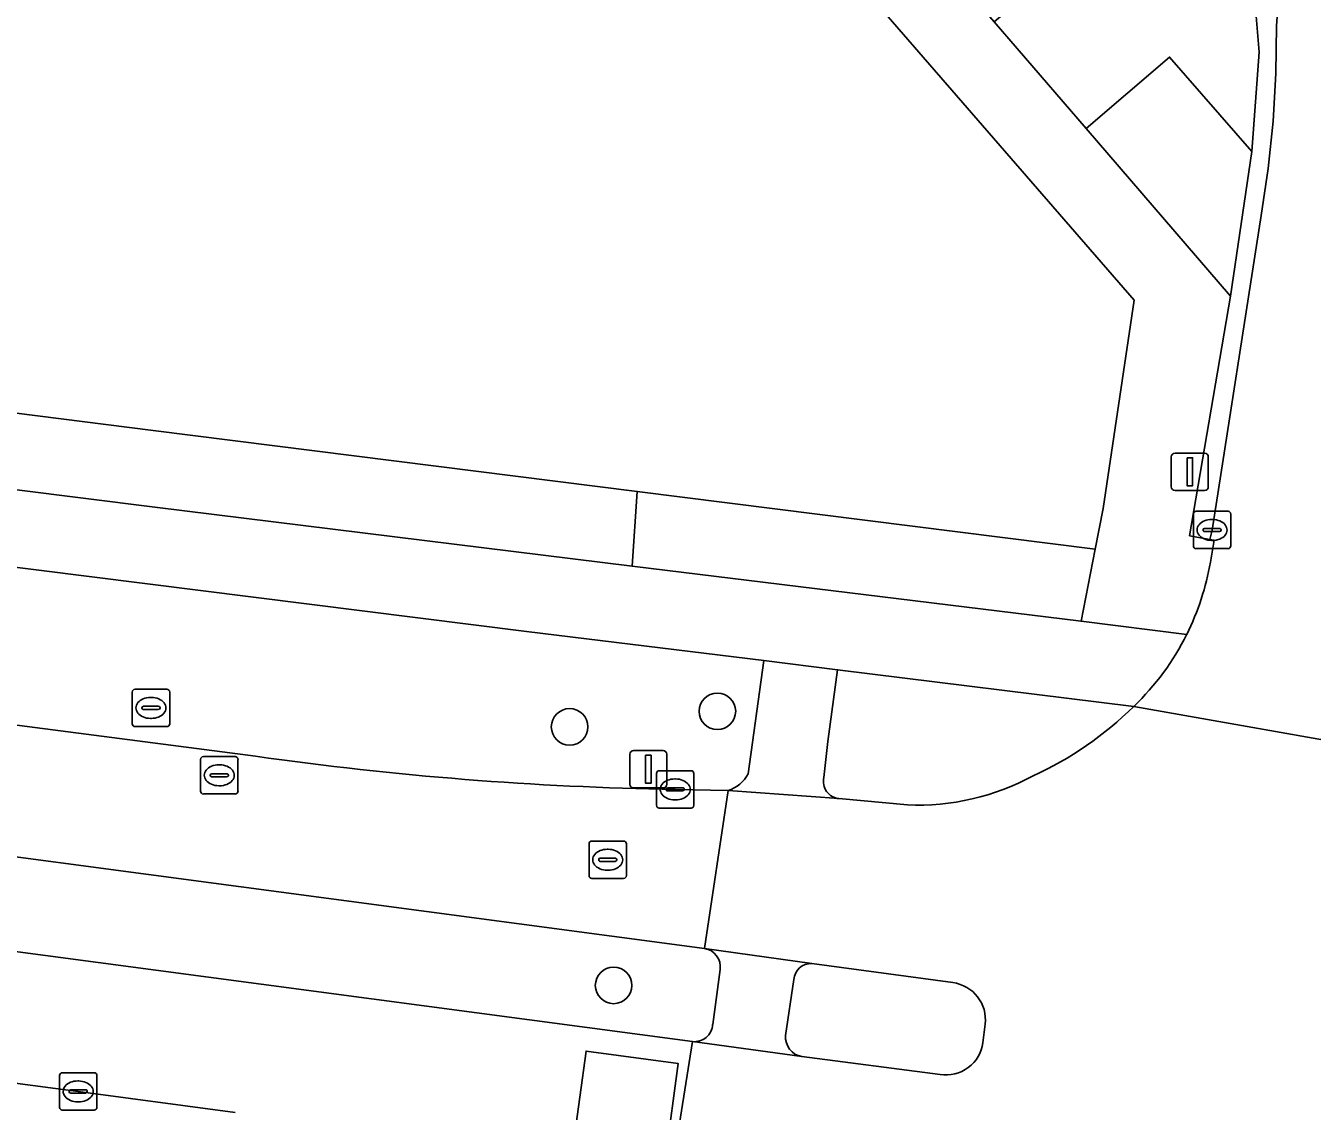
# Model space of a CAD drawing. Extents: x 155887 to 156869, y 383880 to 384678.
# Drawn here: x 156337.97 to 156372.39, y 383952.9 to 383981.95 of the extents above; entities that cross this region are included whole.
import ezdxf

# ---------------------------------------------------------------- set-up
doc = ezdxf.new("R2010")
doc.units = 0
for name, color, linetype in [('IMGEO_Berm_groen', 7, 'Continuous'), ('IMGEO_Boom', 7, 'Continuous'), ('IMGEO_Erf', 7, 'Continuous'), ('IMGEO_Groenvoorziening', 7, 'Continuous'), ('IMGEO_Kolk', 7, 'Continuous'), ('IMGEO_Lichtmast', 7, 'Continuous'), ('IMGEO_Rijbaan_lokaal_gesloten', 7, 'Continuous'), ('IMGEO_Rijbaan_lokaal_open', 7, 'Continuous'), ('IMGEO_Rioolput', 7, 'Continuous'), ('IMGEO_Verkeerseiland_groen', 7, 'Continuous'), ('IMGEO_Verkeerseiland_open', 7, 'Continuous'), ('IMGEO_Voetpad_open', 7, 'Continuous')]:
    doc.layers.add(name, color=color, linetype=linetype)

msp = doc.modelspace()

# ---------------------------------------------------------------- linework, layer by layer
at = {"layer": 'IMGEO_Berm_groen'}
msp.add_lwpolyline([(156370.774, 383978.58), (156368.575, 383981.106), (156366.34, 383979.195), (156370.21, 383974.71)], close=True, dxfattribs=at)
for points in [[(156227.594, 383977.866), (156227.719, 383977.85), (156238.632, 383976.41), (156335.942, 383963.466), (156344.123, 383962.401)], [(156356.133, 383957.261), (156217.818, 383975.667)], [(156217.278, 383973.317), (156217.332, 383973.269), (156217.42, 383973.215), (156217.591, 383973.143), (156355.813, 383954.767)], [(156357.305, 383961.932), (156357.724, 383964.959), (156351.373, 383965.739), (156294.493, 383972.889)], [(156343.573, 383952.873), (156339.376, 383953.436), (156318.075, 383956.25), (156295.746, 383959.197), (156274.463, 383962.028)], [(156355.349, 383961.514), (156356.764, 383961.483)], [(156356.352, 383955.221), (156356.552, 383956.694)]]:
    msp.add_lwpolyline(points, dxfattribs=at)
for centre, radius, start, end in [((156356.861, 384052.136), 90.635, 261.9206, 269.04395), ((156356.452, 383962.41), 0.978, 288.6239, 330.7576), ((156356.046, 383956.759), 0.51, 352.7216, 80.2055), ((156355.858, 383955.26), 0.495, 264.7325, 355.4824)]:
    msp.add_arc(centre, radius, start, end, dxfattribs=at)
at = {"layer": 'IMGEO_Boom'}
for centre in [(156356.478, 383963.604), (156352.524, 383963.188), (156353.701, 383956.271)]:
    msp.add_circle(centre, 0.489, dxfattribs=at)
at = {"layer": 'IMGEO_Erf'}
msp.add_lwpolyline([(156296.917, 383996.704), (156315.845, 383974.354), (156341.379, 383971.117), (156354.333, 383969.486), (156366.588, 383967.944), (156366.803, 383969.032), (156367.63, 383974.604), (156345.583, 384000)], dxfattribs=at)
at = {"layer": 'IMGEO_Groenvoorziening'}
for points in [[(156315.845, 383974.354), (156297.002, 383976.743), (156296.829, 383974.668), (156341.428, 383969.061), (156354.199, 383967.489), (156354.333, 383969.486), (156341.379, 383971.117)], [(156366.588, 383967.944), (156354.333, 383969.486), (156354.199, 383967.489), (156366.207, 383966.011)]]:
    msp.add_lwpolyline(points, close=True, dxfattribs=at)
at = {"layer": 'IMGEO_Kolk'}
for p, q in [((156369.212, 383968.029), (156369.212, 383968.881)), ((156369.287, 383968.955), (156370.139, 383968.955)), ((156370.213, 383968.881), (156370.213, 383968.029)), ((156369.7, 383968.735), (156369.725, 383968.735)), ((156369.471, 383968.449), (156369.471, 383968.461)), ((156369.909, 383968.412), (156369.511, 383968.412)), ((156369.514, 383968.498), (156369.912, 383968.498)), ((156369.723, 383968.175), (156369.698, 383968.175)), ((156369.955, 383968.461), (156369.955, 383968.449)), ((156370.139, 383967.955), (156369.287, 383967.955)), ((156354.923, 383962.015), (156355.775, 383962.015)), ((156354.848, 383961.089), (156354.848, 383961.941)), ((156355.336, 383961.795), (156355.361, 383961.795)), ((156355.849, 383961.941), (156355.849, 383961.089)), ((156355.107, 383961.509), (156355.107, 383961.521)), ((156355.545, 383961.472), (156355.147, 383961.472)), ((156355.15, 383961.558), (156355.548, 383961.558)), ((156355.591, 383961.521), (156355.591, 383961.509)), ((156355.775, 383961.015), (156354.923, 383961.015)), ((156355.359, 383961.235), (156355.334, 383961.235)), ((156338.876, 383953.009), (156338.876, 383953.861)), ((156338.951, 383953.935), (156339.803, 383953.935)), ((156339.364, 383953.715), (156339.389, 383953.715)), ((156339.877, 383953.861), (156339.877, 383953.009)), ((156339.135, 383953.429), (156339.135, 383953.441)), ((156339.573, 383953.392), (156339.175, 383953.392)), ((156339.178, 383953.478), (156339.576, 383953.478)), ((156339.619, 383953.441), (156339.619, 383953.429)), ((156339.387, 383953.155), (156339.362, 383953.155)), ((156339.803, 383952.935), (156338.951, 383952.935))]:
    msp.add_line(p, q, dxfattribs=at)
for points in [[(156369.212, 383968.029), (156369.212, 383968.881)], [(156369.287, 383968.955), (156370.139, 383968.955)], [(156370.213, 383968.881), (156370.213, 383968.029)], [(156370.139, 383967.955), (156369.287, 383967.955)], [(156354.923, 383962.015), (156355.775, 383962.015)], [(156354.848, 383961.089), (156354.848, 383961.941)], [(156355.849, 383961.941), (156355.849, 383961.089)], [(156355.775, 383961.015), (156354.923, 383961.015)], [(156338.876, 383953.009), (156338.876, 383953.861)], [(156338.951, 383953.935), (156339.803, 383953.935)], [(156339.877, 383953.861), (156339.877, 383953.009)], [(156339.803, 383952.935), (156338.951, 383952.935)]]:
    msp.add_lwpolyline(points, dxfattribs=at)
for centre, radius, start, end in [((156369.289, 383968.879), 0.0765, 91.552, 178.448), ((156369.289, 383968.879), 0.0765, 91.552, 178.448), ((156370.137, 383968.879), 0.0765, 1.552, 88.448), ((156370.137, 383968.879), 0.0765, 1.552, 88.448), ((156369.511, 383968.458), 0.0403, 85.8775, 175.7526), ((156369.916, 383968.46), 0.0386, 1.7309, 96.639), ((156369.508, 383968.448), 0.0366, 178.938, 274.7102), ((156369.912, 383968.455), 0.043, 264.8664, 352.4533), ((156369.289, 383968.031), 0.0765, 181.552, 268.448), ((156369.289, 383968.031), 0.0765, 181.552, 268.448), ((156370.137, 383968.031), 0.0765, 271.552, 358.448), ((156370.137, 383968.031), 0.0765, 271.552, 358.448), ((156354.925, 383961.939), 0.0765, 91.552, 178.448), ((156354.925, 383961.939), 0.0765, 91.552, 178.448), ((156355.773, 383961.939), 0.0765, 1.552, 88.448), ((156355.773, 383961.939), 0.0765, 1.552, 88.448), ((156355.147, 383961.518), 0.0403, 85.8775, 175.7526), ((156355.144, 383961.508), 0.0366, 178.938, 274.7102), ((156355.548, 383961.515), 0.043, 264.8664, 352.4533), ((156355.552, 383961.52), 0.0386, 1.7309, 96.639), ((156354.925, 383961.091), 0.0765, 181.552, 268.448), ((156354.925, 383961.091), 0.0765, 181.552, 268.448), ((156355.773, 383961.091), 0.0765, 271.552, 358.448), ((156355.773, 383961.091), 0.0765, 271.552, 358.448), ((156338.953, 383953.859), 0.0765, 91.552, 178.448), ((156338.953, 383953.859), 0.0765, 91.552, 178.448), ((156339.801, 383953.859), 0.0765, 1.552, 88.448), ((156339.801, 383953.859), 0.0765, 1.552, 88.448), ((156339.175, 383953.438), 0.0403, 85.8775, 175.7526), ((156339.172, 383953.428), 0.0366, 178.938, 274.7102), ((156339.576, 383953.435), 0.043, 264.8664, 352.4533), ((156339.58, 383953.44), 0.0386, 1.7309, 96.639), ((156338.953, 383953.011), 0.0765, 181.552, 268.448), ((156338.953, 383953.011), 0.0765, 181.552, 268.448), ((156339.801, 383953.011), 0.0765, 271.552, 358.448), ((156339.801, 383953.011), 0.0765, 271.552, 358.448)]:
    msp.add_arc(centre, radius, start, end, dxfattribs=at)
for centre, major_axis, ratio, start_param, end_param in [((156369.699, 383968.455), (-0.387, 0.002), 0.722429, 4.712389, 7.853982), ((156369.724, 383968.455), (-0.39, 0.002), 0.717154, 1.570796, 4.712389), ((156355.335, 383961.515), (-0.387, 0.002), 0.722429, 4.712389, 7.853982), ((156355.36, 383961.515), (-0.39, 0.002), 0.717154, 1.570796, 4.712389), ((156339.363, 383953.435), (-0.387, 0.002), 0.722429, 4.712389, 7.853982), ((156339.388, 383953.435), (-0.39, 0.002), 0.717154, 1.570796, 4.712389)]:
    msp.add_ellipse(centre, major_axis=major_axis, ratio=ratio, start_param=start_param, end_param=end_param, dxfattribs=at)
at = {"layer": 'IMGEO_Lichtmast'}
for p, q in [((156368.622, 383969.612), (156368.622, 383970.412)), ((156368.622, 383970.412), (156368.622, 383969.612)), ((156368.722, 383970.512), (156369.512, 383970.512)), ((156369.512, 383970.512), (156368.722, 383970.512)), ((156369.612, 383970.412), (156369.612, 383969.612)), ((156369.612, 383969.612), (156369.612, 383970.412)), ((156369.512, 383969.512), (156368.722, 383969.512)), ((156368.722, 383969.512), (156369.512, 383969.512)), ((156354.135, 383961.653), (156354.135, 383962.453)), ((156354.135, 383962.453), (156354.135, 383961.653)), ((156354.235, 383962.553), (156355.025, 383962.553)), ((156355.025, 383962.553), (156354.235, 383962.553)), ((156355.125, 383962.453), (156355.125, 383961.653)), ((156355.125, 383961.653), (156355.125, 383962.453)), ((156355.025, 383961.553), (156354.235, 383961.553)), ((156354.235, 383961.553), (156355.025, 383961.553))]:
    msp.add_line(p, q, dxfattribs=at)
for points in [[(156369.042, 383970.387), (156369.192, 383970.387), (156369.192, 383969.637), (156369.042, 383969.637), (156369.042, 383970.387)], [(156354.555, 383962.428), (156354.705, 383962.428), (156354.705, 383961.678), (156354.555, 383961.678), (156354.555, 383962.428)]]:
    msp.add_lwpolyline(points, dxfattribs=at)
for centre, start, end in [((156368.722, 383970.412), 90, 180), ((156368.722, 383970.412), 90, 180), ((156369.512, 383970.412), 0, 90), ((156369.512, 383970.412), 360, 90), ((156368.722, 383969.612), 180, 270), ((156368.722, 383969.612), 180, 270), ((156369.512, 383969.612), 270, 0), ((156369.512, 383969.612), 270, 0), ((156354.235, 383962.453), 90, 180), ((156354.235, 383962.453), 90, 180), ((156355.025, 383962.453), 0, 90), ((156355.025, 383962.453), 360, 90), ((156354.235, 383961.653), 180, 270), ((156354.235, 383961.653), 180, 270), ((156355.025, 383961.653), 270, 0), ((156355.025, 383961.653), 270, 0)]:
    msp.add_arc(centre, 0.1, start, end, dxfattribs=at)
at = {"layer": 'IMGEO_Rijbaan_lokaal_gesloten'}
for points in [[(156175.565, 383984.795), (156173.031, 383985.113), (156172.726, 383985.155), (156172.275, 383981.728), (156214.982, 383976.045), (156217.818, 383975.667), (156356.133, 383957.261), (156356.764, 383961.483), (156355.349, 383961.514)], [(156344.123, 383962.401), (156335.942, 383963.466), (156238.632, 383976.41), (156227.719, 383977.85), (156227.594, 383977.866), (156222.932, 383978.491), (156203.592, 383981.082), (156196.256, 383982.063), (156175.565, 383984.795)], [(156371.437, 383981.945), (156371.421, 383980.669), (156371.346, 383979.396), (156371.213, 383978.127), (156371.022, 383976.866), (156369.714, 383968.454), (156369.65, 383968.197), (156369.766, 383968.178), (156369.667, 383967.595)], [(156171.96, 383979.209), (156171.459, 383975.77), (156171.984, 383975.692), (156191.265, 383973.109), (156210.599, 383970.53), (156214.252, 383970.042), (156217.144, 383969.655), (156232.85, 383967.556), (156254.172, 383964.712), (156274.463, 383962.028), (156295.746, 383959.197), (156318.075, 383956.25), (156339.376, 383953.436), (156343.573, 383952.873)], [(156352.104, 383951.496), (156353.236, 383951.3), (156355.198, 383950.89), (156355.813, 383954.767), (156217.591, 383973.143), (156214.618, 383973.538), (156171.96, 383979.209)], [(156376.263, 383962.121), (156376.234, 383962.167), (156376.206, 383962.213), (156367.617, 383963.736)], [(156367.617, 383963.736), (156376.206, 383962.213)], [(156361.56, 383961.098), (156359.731, 383961.268), (156356.764, 383961.483), (156356.133, 383957.261), (156359.005, 383956.856), (156362.777, 383956.345)], [(156363.641, 383955.23), (156363.581, 383954.737)], [(156362.436, 383953.891), (156358.737, 383954.366), (156355.813, 383954.767), (156355.198, 383950.89), (156355.335, 383950.859), (156358.141, 383950.224), (156359.397, 383949.969), (156361.531, 383949.579), (156364.51, 383949.123), (156365.821, 383948.916), (156368.59, 383948.567), (156369.715, 383948.416), (156370.745, 383948.284), (156373.663, 383947.876), (156376.874, 383947.452), (156378.134, 383947.279), (156379.888, 383947.032), (156382.659, 383946.674), (156383.268, 383951.139), (156380.385, 383951.512), (156377.005, 383951.978)]]:
    msp.add_lwpolyline(points, dxfattribs=at)
msp.add_lwpolyline([(156352.964, 383954.514), (156355.425, 383954.186), (156355.101, 383951.716), (156352.624, 383952.053)], close=True, dxfattribs=at)
for centre, radius, start, end in [((156361.161, 383982.633), 10.299, 356.1716, 37.5241), ((156362.809, 383968.769), 6.958, 333.4866, 350.2853), ((156362.848, 383968.731), 6.906, 313.6774, 333.627), ((156361.102, 383970.3), 9.248, 294.4022, 314.7844), ((156356.861, 384052.136), 90.635, 261.9206, 269.04395), ((156361.823, 383967.603), 6.511, 267.6835, 298.4326), ((156362.651, 383955.355), 0.998, 352.8007, 82.7426), ((156362.596, 383954.873), 0.995, 260.7658, 352.153)]:
    msp.add_arc(centre, radius, start, end, dxfattribs=at)
at = {"layer": 'IMGEO_Rijbaan_lokaal_open'}
msp.add_lwpolyline([(156314.932, 384050.866), (156336.989, 384025.442), (156340.981, 384020.864), (156344.782, 384016.494), (156346.581, 384014.392), (156359.103, 384000), (156366.988, 383990.936), (156368.653, 383988.993), (156370.638, 383985.31), (156370.971, 383981.24), (156370.774, 383978.58), (156370.21, 383974.71), (156369.109, 383968.301), (156369.65, 383968.197), (156369.714, 383968.454), (156371.022, 383976.866), (156371.213, 383978.127), (156371.346, 383979.396), (156371.421, 383980.669), (156371.437, 383981.945)], dxfattribs=at)
msp.add_lwpolyline([(156355.101, 383951.716), (156355.425, 383954.186), (156352.964, 383954.514), (156352.624, 383952.053)], close=True, dxfattribs=at)
msp.add_arc((156361.161, 383982.633), 10.299, 356.1716, 37.5241, dxfattribs=at)
at = {"layer": 'IMGEO_Rioolput'}
for p, q in [((156340.823, 383963.268), (156340.823, 383964.12)), ((156340.898, 383964.194), (156341.75, 383964.194)), ((156341.824, 383964.12), (156341.824, 383963.268)), ((156341.082, 383963.688), (156341.082, 383963.7)), ((156341.125, 383963.737), (156341.523, 383963.737)), ((156341.311, 383963.974), (156341.336, 383963.974)), ((156341.566, 383963.7), (156341.566, 383963.688)), ((156341.52, 383963.651), (156341.122, 383963.651)), ((156341.334, 383963.414), (156341.309, 383963.414)), ((156341.75, 383963.194), (156340.898, 383963.194)), ((156342.651, 383961.466), (156342.651, 383962.318)), ((156342.726, 383962.392), (156343.578, 383962.392)), ((156343.652, 383962.318), (156343.652, 383961.466)), ((156343.139, 383962.172), (156343.164, 383962.172)), ((156342.91, 383961.886), (156342.91, 383961.898)), ((156343.348, 383961.849), (156342.95, 383961.849)), ((156342.953, 383961.935), (156343.351, 383961.935)), ((156343.394, 383961.898), (156343.394, 383961.886)), ((156343.578, 383961.392), (156342.726, 383961.392)), ((156343.162, 383961.612), (156343.137, 383961.612)), ((156353.043, 383959.207), (156353.043, 383960.059)), ((156353.118, 383960.133), (156353.97, 383960.133)), ((156353.531, 383959.913), (156353.556, 383959.913)), ((156354.044, 383960.059), (156354.044, 383959.207)), ((156353.302, 383959.627), (156353.302, 383959.639)), ((156353.74, 383959.59), (156353.342, 383959.59)), ((156353.345, 383959.676), (156353.743, 383959.676)), ((156353.786, 383959.639), (156353.786, 383959.627)), ((156353.554, 383959.353), (156353.529, 383959.353)), ((156353.97, 383959.133), (156353.118, 383959.133))]:
    msp.add_line(p, q, dxfattribs=at)
for points in [[(156340.823, 383963.268), (156340.823, 383964.12)], [(156340.898, 383964.194), (156341.75, 383964.194)], [(156341.824, 383964.12), (156341.824, 383963.268)], [(156341.75, 383963.194), (156340.898, 383963.194)], [(156342.651, 383961.466), (156342.651, 383962.318)], [(156342.726, 383962.392), (156343.578, 383962.392)], [(156343.652, 383962.318), (156343.652, 383961.466)], [(156343.578, 383961.392), (156342.726, 383961.392)], [(156353.043, 383959.207), (156353.043, 383960.059)], [(156353.118, 383960.133), (156353.97, 383960.133)], [(156354.044, 383960.059), (156354.044, 383959.207)], [(156353.97, 383959.133), (156353.118, 383959.133)]]:
    msp.add_lwpolyline(points, dxfattribs=at)
for centre, radius, start, end in [((156340.9, 383964.118), 0.0765, 91.552, 178.448), ((156340.9, 383964.118), 0.0765, 91.552, 178.448), ((156341.748, 383964.118), 0.0765, 1.552, 88.448), ((156341.748, 383964.118), 0.0765, 1.552, 88.448), ((156341.122, 383963.697), 0.0403, 85.8775, 175.7526), ((156341.119, 383963.687), 0.0366, 178.938, 274.7102), ((156341.523, 383963.694), 0.043, 264.8664, 352.4533), ((156341.527, 383963.699), 0.0386, 1.7309, 96.639), ((156340.9, 383963.27), 0.0765, 181.552, 268.448), ((156340.9, 383963.27), 0.0765, 181.552, 268.448), ((156341.748, 383963.27), 0.0765, 271.552, 358.448), ((156341.748, 383963.27), 0.0765, 271.552, 358.448), ((156342.728, 383962.316), 0.0765, 91.552, 178.448), ((156342.728, 383962.316), 0.0765, 91.552, 178.448), ((156343.576, 383962.316), 0.0765, 1.552, 88.448), ((156343.576, 383962.316), 0.0765, 1.552, 88.448), ((156342.95, 383961.895), 0.0403, 85.8775, 175.7526), ((156342.947, 383961.885), 0.0366, 178.938, 274.7102), ((156343.351, 383961.892), 0.043, 264.8664, 352.4533), ((156343.355, 383961.897), 0.0386, 1.7309, 96.639), ((156342.728, 383961.468), 0.0765, 181.552, 268.448), ((156342.728, 383961.468), 0.0765, 181.552, 268.448), ((156343.576, 383961.468), 0.0765, 271.552, 358.448), ((156343.576, 383961.468), 0.0765, 271.552, 358.448), ((156353.12, 383960.057), 0.0765, 91.552, 178.448), ((156353.12, 383960.057), 0.0765, 91.552, 178.448), ((156353.968, 383960.057), 0.0765, 1.552, 88.448), ((156353.968, 383960.057), 0.0765, 1.552, 88.448), ((156353.342, 383959.636), 0.0403, 85.8775, 175.7526), ((156353.339, 383959.626), 0.0366, 178.938, 274.7102), ((156353.743, 383959.633), 0.043, 264.8664, 352.4533), ((156353.747, 383959.638), 0.0386, 1.7309, 96.639), ((156353.12, 383959.209), 0.0765, 181.552, 268.448), ((156353.12, 383959.209), 0.0765, 181.552, 268.448), ((156353.968, 383959.209), 0.0765, 271.552, 358.448), ((156353.968, 383959.209), 0.0765, 271.552, 358.448)]:
    msp.add_arc(centre, radius, start, end, dxfattribs=at)
for centre, major_axis, ratio, start_param, end_param in [((156341.31, 383963.694), (-0.387, 0.002), 0.722429, 4.712389, 7.853982), ((156341.335, 383963.694), (-0.39, 0.002), 0.717154, 1.570796, 4.712389), ((156343.138, 383961.892), (-0.387, 0.002), 0.722429, 4.712389, 7.853982), ((156343.163, 383961.892), (-0.39, 0.002), 0.717154, 1.570796, 4.712389), ((156353.53, 383959.633), (-0.387, 0.002), 0.722429, 4.712389, 7.853982), ((156353.555, 383959.633), (-0.39, 0.002), 0.717154, 1.570796, 4.712389)]:
    msp.add_ellipse(centre, major_axis=major_axis, ratio=ratio, start_param=start_param, end_param=end_param, dxfattribs=at)
at = {"layer": 'IMGEO_Verkeerseiland_groen'}
for points in [[(156367.617, 383963.736), (156359.692, 383964.717), (156359.435, 383962.798), (156359.324, 383961.836)], [(156359.731, 383961.268), (156361.56, 383961.098)]]:
    msp.add_lwpolyline(points, dxfattribs=at)
for centre, radius, start, end in [((156361.102, 383970.3), 9.248, 294.4022, 314.7844), ((156359.781, 383961.733), 0.468, 167.3259, 263.921), ((156361.823, 383967.603), 6.511, 267.6835, 298.4326)]:
    msp.add_arc(centre, radius, start, end, dxfattribs=at)
at = {"layer": 'IMGEO_Verkeerseiland_open'}
for points in [[(156362.777, 383956.345), (156359.005, 383956.856)], [(156358.525, 383956.431), (156358.302, 383954.928)], [(156363.581, 383954.737), (156363.641, 383955.23)], [(156358.737, 383954.366), (156362.436, 383953.891)]]:
    msp.add_lwpolyline(points, dxfattribs=at)
for centre, radius, start, end in [((156358.981, 383956.4), 0.457, 86.9374, 176.107), ((156362.651, 383955.355), 0.998, 352.8007, 82.7426), ((156358.829, 383954.887), 0.529, 175.5122, 259.9691), ((156362.596, 383954.873), 0.995, 260.7658, 352.153)]:
    msp.add_arc(centre, radius, start, end, dxfattribs=at)
at = {"layer": 'IMGEO_Voetpad_open'}
for points in [[(156369.667, 383967.595), (156369.766, 383968.178), (156369.65, 383968.197), (156369.109, 383968.301), (156370.21, 383974.71), (156366.34, 383979.195), (156363.881, 383982.048), (156348.255, 384000), (156338.584, 384011.11)], [(156345.583, 384000), (156367.63, 383974.604), (156366.803, 383969.032), (156366.588, 383967.944), (156366.207, 383966.011), (156369.035, 383965.663)], [(156166.095, 383990.065), (156166.724, 383989.953), (156169.217, 383989.622), (156204.869, 383984.866), (156216.122, 383983.374), (156225.119, 383982.137), (156294.493, 383972.889), (156351.373, 383965.739), (156357.724, 383964.959), (156359.692, 383964.717), (156367.617, 383963.736)], [(156369.035, 383965.663), (156366.207, 383966.011), (156354.199, 383967.489), (156341.428, 383969.061), (156296.829, 383974.668), (156294.391, 383974.975), (156264.328, 383978.963), (156234.496, 383982.971)], [(156359.435, 383962.798), (156359.692, 383964.717), (156357.724, 383964.959), (156357.305, 383961.932)], [(156359.324, 383961.836), (156359.435, 383962.798)], [(156356.764, 383961.483), (156359.731, 383961.268)], [(156359.005, 383956.856), (156356.133, 383957.261)], [(156356.552, 383956.694), (156356.352, 383955.221)], [(156358.302, 383954.928), (156358.525, 383956.431)], [(156355.813, 383954.767), (156358.737, 383954.366)]]:
    msp.add_lwpolyline(points, dxfattribs=at)
msp.add_lwpolyline([(156370.638, 383985.31), (156368.653, 383988.993), (156366.988, 383990.936), (156363.657, 383988.004), (156363.051, 383987.491), (156366.128, 383983.958), (156363.881, 383982.048), (156366.34, 383979.195), (156368.575, 383981.106), (156370.774, 383978.58), (156370.971, 383981.24)], close=True, dxfattribs=at)
for centre, radius, start, end in [((156362.809, 383968.769), 6.958, 333.4866, 350.2853), ((156362.848, 383968.731), 6.906, 313.6774, 333.627), ((156356.452, 383962.41), 0.978, 288.6239, 330.7576), ((156359.781, 383961.733), 0.468, 167.3259, 263.921), ((156356.046, 383956.759), 0.51, 352.7216, 80.2055), ((156358.981, 383956.4), 0.457, 86.9374, 176.107), ((156355.858, 383955.26), 0.495, 264.7325, 355.4824), ((156358.829, 383954.887), 0.529, 175.5122, 259.9691)]:
    msp.add_arc(centre, radius, start, end, dxfattribs=at)

doc.saveas('drawing.dxf')
